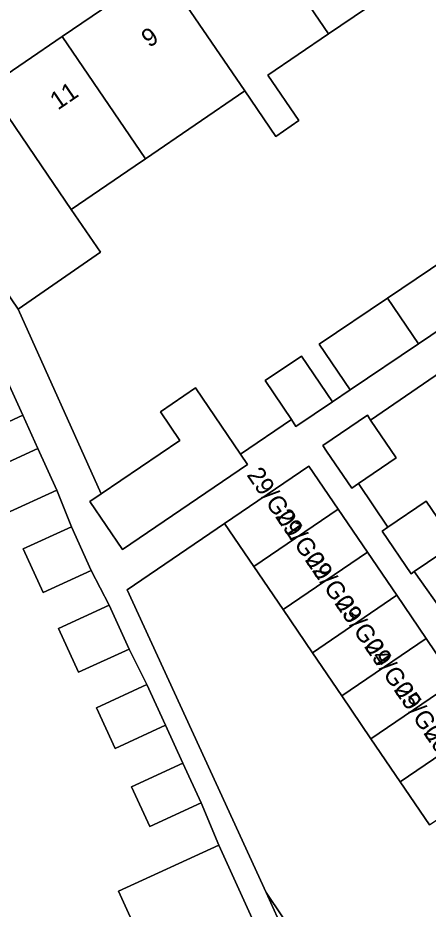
# Model space of a CAD drawing. Extents: x 158086 to 159499, y 382904 to 383981.
# Drawn here: x 158807.5 to 158830.43, y 383708.51 to 383758.27 of the extents above; entities that cross this region are included whole.
import ezdxf

# ---------------------------------------------------------------- set-up
doc = ezdxf.new("R2010")
doc.units = 0
for name, color, linetype in [('IMGEO_Erf', 7, 'Continuous'), ('IMGEO_Groenvoorziening', 7, 'Continuous'), ('IMGEO_Pand', 7, 'Continuous'), ('IMGEO_Pand_nummerreeks', 7, 'Continuous'), ('IMGEO_Rijbaan_lokaal_open', 7, 'Continuous'), ('IMGEO_Voetpad_open', 7, 'Continuous')]:
    doc.layers.add(name, color=color, linetype=linetype)

msp = doc.modelspace()

# ---------------------------------------------------------------- linework, layer by layer
at = {"layer": 'IMGEO_Erf'}
for points in [[(158828.287, 383775.67), (158798.403, 383755.28), (158801.18, 383751.21), (158805.832, 383754.388), (158809.98, 383757.221), (158815.523, 383761.008)], [(158829.847, 383760.767), (158824.866, 383757.372), (158821.477, 383755.062), (158823.208, 383752.528), (158821.917, 383751.646), (158820.185, 383754.182), (158814.639, 383750.401), (158814.051, 383750), (158810.489, 383747.572), (158812.13, 383745.189), (158807.517, 383742.011), (158812.164, 383731.686), (158816.564, 383734.672), (158815.472, 383736.28), (158817.43, 383737.608), (158819.941, 383733.909), (158822.786, 383735.839), (158821.319, 383738.016), (158823.347, 383739.382), (158825.086, 383736.836), (158826.067, 383737.497), (158824.344, 383740.054), (158828.156, 383742.622), (158832.965, 383745.861)], [(158843.558, 383747.011), (158827.215, 383735.811), (158828.649, 383733.705), (158826.531, 383732.262), (158828.171, 383729.823), (158830.314, 383731.282), (158831.929, 383728.91), (158829.654, 383727.36), (158831.415, 383724.871)], [(158805.766, 383732.916), (158808.62, 383734.225), (158807.793, 383736.077), (158804.919, 383734.759)], [(158813.861, 383715.335), (158816.726, 383716.65), (158815.753, 383718.775), (158812.936, 383717.483), (158811.896, 383719.751), (158814.713, 383721.043), (158813.724, 383723.028), (158810.898, 383721.732), (158809.775, 383724.181), (158812.601, 383725.477), (158811.609, 383727.418), (158808.921, 383726.185), (158807.806, 383728.617), (158810.494, 383729.85), (158809.688, 383731.896), (158806.834, 383730.587)], [(158815.091, 383705.22), (158813.121, 383709.518), (158818.725, 383712.086), (158817.739, 383714.443), (158814.873, 383713.128), (158813.861, 383715.335)]]:
    msp.add_lwpolyline(points, dxfattribs=at)
at = {"layer": 'IMGEO_Groenvoorziening'}
msp.add_lwpolyline([(158821.369, 383709.438), (158822.087, 383707.871), (158829.232, 383692.29), (158834.212, 383681.43), (158836.302, 383687.233)], close=True, dxfattribs=at)
at = {"layer": 'IMGEO_Pand'}
for points in [[(158829.847, 383760.767), (158825.177, 383767.602), (158820.2, 383764.203), (158824.866, 383757.372)], [(158820.2, 383764.203), (158815.523, 383761.008), (158820.185, 383754.182), (158821.917, 383751.646), (158823.208, 383752.528), (158821.477, 383755.062), (158824.866, 383757.372)], [(158814.639, 383750.401), (158820.185, 383754.182), (158815.523, 383761.008), (158809.98, 383757.221)], [(158814.639, 383750.401), (158809.98, 383757.221), (158805.832, 383754.388), (158808.83, 383750), (158810.489, 383747.572), (158814.051, 383750)], [(158805.832, 383754.388), (158801.18, 383751.21), (158802.013, 383750), (158804.014, 383747.091), (158805.86, 383744.416), (158807.517, 383742.011), (158812.13, 383745.189), (158810.489, 383747.572), (158808.83, 383750)], [(158834.705, 383743.315), (158832.965, 383745.861), (158828.156, 383742.622), (158829.896, 383740.076)], [(158829.896, 383740.076), (158828.156, 383742.622), (158824.344, 383740.054), (158826.067, 383737.497)], [(158823.347, 383739.382), (158821.319, 383738.016), (158822.786, 383735.839), (158823.042, 383735.459), (158825.086, 383736.836)], [(158806.572, 383738.74), (158803.698, 383737.422), (158804.919, 383734.759), (158807.793, 383736.077)], [(158820.338, 383733.323), (158819.941, 383733.909), (158817.43, 383737.608), (158815.472, 383736.28), (158816.564, 383734.672), (158812.164, 383731.686), (158811.53, 383731.256), (158813.348, 383728.578)], [(158827.215, 383735.811), (158827.032, 383736.079), (158824.544, 383734.385), (158824.755, 383734.075), (158826.161, 383732.01), (158826.531, 383732.262), (158828.649, 383733.705)], [(158808.62, 383734.225), (158805.766, 383732.916), (158806.834, 383730.587), (158809.688, 383731.896)], [(158820.692, 383727.634), (158825.402, 383730.837), (158823.767, 383733.242), (158819.057, 383730.038)], [(158830.314, 383731.282), (158828.171, 383729.823), (158827.854, 383729.607), (158829.47, 383727.235), (158829.654, 383727.36), (158831.929, 383728.91)], [(158820.692, 383727.634), (158822.327, 383725.23), (158827.037, 383728.432), (158825.402, 383730.837)], [(158810.494, 383729.85), (158807.806, 383728.617), (158808.921, 383726.185), (158811.609, 383727.418)], [(158822.327, 383725.23), (158823.962, 383722.825), (158828.672, 383726.027), (158827.037, 383728.432)], [(158823.962, 383722.825), (158825.598, 383720.42), (158830.308, 383723.622), (158828.672, 383726.027)], [(158812.601, 383725.477), (158809.775, 383724.181), (158810.898, 383721.732), (158813.724, 383723.028)], [(158831.943, 383721.218), (158830.308, 383723.622), (158825.598, 383720.42), (158827.233, 383718.015)], [(158831.943, 383721.218), (158827.233, 383718.015), (158828.868, 383715.611), (158833.578, 383718.813)], [(158814.713, 383721.043), (158811.896, 383719.751), (158812.936, 383717.483), (158815.753, 383718.775)], [(158835.213, 383716.408), (158833.578, 383718.813), (158828.868, 383715.611), (158830.504, 383713.206)], [(158817.739, 383714.443), (158816.726, 383716.65), (158813.861, 383715.335), (158814.873, 383713.128)], [(158818.725, 383712.086), (158813.121, 383709.518), (158815.091, 383705.22), (158817.797, 383706.46), (158820.695, 383707.789)]]:
    msp.add_lwpolyline(points, close=True, dxfattribs=at)
at = {"layer": 'IMGEO_Rijbaan_lokaal_open'}
msp.add_lwpolyline([(158830.504, 383713.206), (158828.868, 383715.611), (158827.233, 383718.015), (158825.598, 383720.42), (158823.962, 383722.825), (158822.327, 383725.23), (158820.692, 383727.634), (158819.057, 383730.038), (158813.619, 383726.339), (158818.578, 383715.524), (158821.369, 383709.438), (158836.302, 383687.233)], dxfattribs=at)
at = {"layer": 'IMGEO_Voetpad_open'}
for points in [[(158831.415, 383724.871), (158829.654, 383727.36), (158829.47, 383727.235), (158827.854, 383729.607), (158828.171, 383729.823), (158826.531, 383732.262), (158826.161, 383732.01), (158824.755, 383734.075), (158824.544, 383734.385), (158827.032, 383736.079), (158827.215, 383735.811), (158843.558, 383747.011)], [(158834.705, 383743.315), (158829.896, 383740.076), (158826.067, 383737.497), (158825.086, 383736.836), (158823.042, 383735.459), (158822.786, 383735.839), (158819.941, 383733.909), (158820.338, 383733.323), (158813.348, 383728.578), (158811.53, 383731.256), (158812.164, 383731.686), (158807.517, 383742.011), (158805.86, 383744.416)], [(158806.572, 383738.74), (158807.793, 383736.077), (158808.62, 383734.225), (158809.688, 383731.896), (158810.494, 383729.85), (158811.609, 383727.418), (158812.601, 383725.477), (158813.724, 383723.028), (158814.713, 383721.043), (158815.753, 383718.775), (158816.726, 383716.65), (158817.739, 383714.443), (158818.725, 383712.086), (158820.695, 383707.789)], [(158834.212, 383681.43), (158829.232, 383692.29), (158822.087, 383707.871), (158821.369, 383709.438), (158818.578, 383715.524), (158813.619, 383726.339), (158819.057, 383730.038), (158823.767, 383733.242), (158825.402, 383730.837), (158827.037, 383728.432), (158828.672, 383726.027), (158830.308, 383723.622), (158831.943, 383721.218)]]:
    msp.add_lwpolyline(points, dxfattribs=at)

# ---------------------------------------------------------------- texts
at = {"layer": 'IMGEO_Pand_nummerreeks'}
for s, rotation, p in [('9', 34.3368, (158814.846, 383756.573)), ('11', 34.3368, (158809.742, 383753.087)), ('29/G01', 304.4246, (158820.26, 383732.747)), ('29/G02', 304.4246, (158821.85, 383730.426)), ('29/G03', 304.4246, (158823.51, 383728.004)), ('29/G04', 304.4246, (158825.166, 383725.588)), ('29/G05', 304.4246, (158826.822, 383723.171)), ('29/G06', 304.4246, (158828.478, 383720.754)), ('29/G07', 304.4246, (158830.135, 383718.338))]:
    msp.add_text(s, height=1, rotation=rotation, dxfattribs=at).set_placement(p)

doc.saveas('drawing.dxf')
